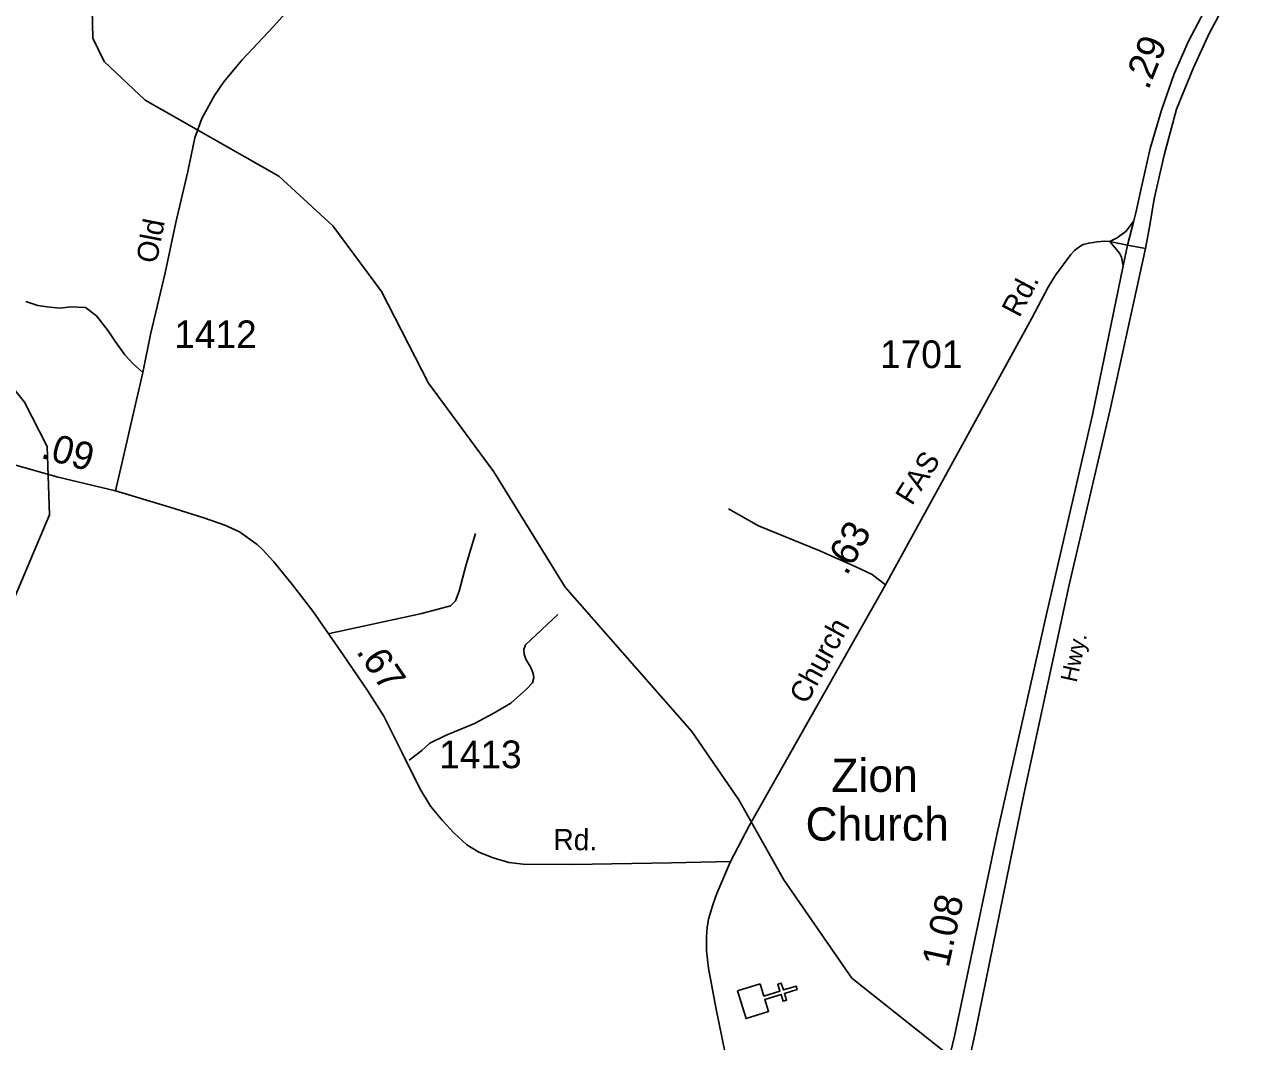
# Model space of a CAD drawing. Extents: x 2104537 to 2336408, y 34176 to 229611.
# Drawn here: x 2271195 to 2276688, y 152422 to 157014 of the extents above; entities that cross this region are included whole.
import ezdxf

# ---------------------------------------------------------------- set-up
doc = ezdxf.new("R2010")
doc.units = 0
for name, color, linetype in [('Exist Cultural Church CELL', 7, 'Continuous'), ('Exist Cultural Church with Cemetery Label', 7, 'Continuous'), ('Exist Hydrographic Misc Water Feature', 7, 'Continuous'), ('Exist Road Non-System Type 51', 7, 'Continuous'), ('Exist Road Primary Interstate Ramp 1 Lane Attributed', 7, 'Continuous'), ('Exist Road Primary US Divided Attributed', 7, 'Continuous'), ('Exist Road Primary US Label', 7, 'Continuous'), ('Exist Road Primary US Mileage Hundredths English Label', 7, 'Continuous'), ('Exist Road Secondary Mileage Hundredths English Label', 7, 'Continuous'), ('Exist Road Secondary Type 51 Attributed', 7, 'Continuous'), ('Exist Road Secondary Type 51 Label', 7, 'Continuous'), ('Exist Road Secondary Type 51 Number Label', 7, 'Continuous')]:
    doc.layers.add(name, color=color, linetype=linetype)

msp = doc.modelspace()

# ---------------------------------------------------------------- linework, layer by layer
at = {"layer": 'Exist Cultural Church CELL'}
msp.add_lwpolyline([(2274515, 152682.3), (2274531.9, 152627.9), (2274604.6, 152650.4), (2274595.2, 152681), (2274610.4, 152685.7), (2274619.9, 152655.2), (2274677.3, 152672.9), (2274682.1, 152657.6), (2274624.6, 152639.8), (2274634.1, 152609.3), (2274618.8, 152604.6), (2274609.4, 152635.1), (2274536.6, 152612.6), (2274553.5, 152557.5), (2274451.8, 152526.1), (2274413.3, 152650.9)], close=True, dxfattribs=at)
at = {"layer": 'Exist Hydrographic Misc Water Feature'}
for points in [[(2276364.8, 152090.8), (2275564.3, 152203.8), (2274928.8, 152708.6), (2274622.3, 153151.8), (2274419.3, 153513.3), (2274207.2, 153822.5), (2273635.1, 154473.2), (2273313.2, 154994.3), (2273018.1, 155393.7), (2272806.1, 155807.8), (2272587.1, 156104), (2272343.1, 156328.5), (2271740, 156671.4), (2271555.1, 156845.6), (2271504.2, 156951.6), (2271490.1, 157535.7), (2271268.2, 158107.4)], [(2270733.2, 150396.4), (2270745.1, 150832.5), (2270699.2, 151338.5), (2270755.2, 151573.6), (2271093.1, 151983.6), (2271175.1, 152126.3), (2271198.1, 152260.3), (2270918.2, 152866), (2270855.2, 153306.8), (2270961.3, 153590.1), (2271137.2, 154393.6), (2271308.2, 154800.3), (2271297.1, 155108.9), (2271195.2, 155307.7), (2270950.2, 155614.2), (2270724.2, 155736.6), (2270082.2, 155847.5), (2269898.1, 155919.9), (2269561.2, 156251.1), (2269093, 156506.3), (2268866, 156710.7)]]:
    msp.add_lwpolyline(points, dxfattribs=at)
at = {"layer": 'Exist Road Non-System Type 51'}
for points in [[(2271729.2, 155441.9), (2271686, 155480.8), (2271648.7, 155521.5), (2271605.9, 155580.1), (2271572.8, 155630.9), (2271520.3, 155697.9), (2271470.8, 155734.9), (2271405, 155738.2), (2271355, 155732.9), (2271297.1, 155738.3), (2271255.2, 155745), (2271201.4, 155762.1)], [(2275080.9, 154484.5), (2275020.8, 154530.2), (2274947.4, 154565.8), (2274784.7, 154636.8), (2274507.1, 154750.1), (2274372.5, 154826.9)], [(2272572, 154263.8), (2272987.7, 154353.8), (2273118.3, 154389.3), (2273141, 154410.9), (2273157.6, 154454.5), (2273188.1, 154575.9), (2273230.8, 154714.8)], [(2272930.9, 153693), (2272987.8, 153735.8), (2273024.6, 153769.2), (2273095.1, 153803.6), (2273226, 153857.2), (2273310.9, 153903.4), (2273389.9, 153950.1), (2273460.9, 154012.7), (2273487.8, 154042), (2273494.1, 154063.9), (2273490.5, 154084), (2273480.9, 154110), (2273457.7, 154148.5), (2273450.2, 154170.7), (2273448.7, 154192.7), (2273456.9, 154212.5), (2273601.6, 154349.8)]]:
    msp.add_lwpolyline(points, dxfattribs=at)
at = {"layer": 'Exist Road Primary Interstate Ramp 1 Lane Attributed'}
for points in [[(2276200.9, 156127), (2276166.1, 156080.8), (2276126.4, 156050.1), (2276092.7, 156033.4)], [(2276153, 155923.1), (2276145.1, 155962.5), (2276136.1, 155981.1), (2276092.7, 156033.4)]]:
    msp.add_lwpolyline(points, dxfattribs=at)
at = {"layer": 'Exist Road Primary US Divided Attributed'}
for points in [[(2276648, 157303.7), (2276609.2, 157236.5), (2276518, 157071.2), (2276447.7, 156938.1), (2276383.1, 156789.9), (2276326.1, 156626.4), (2276274.8, 156453.5), (2276234.9, 156272.9), (2276210.2, 156162.7), (2276200.9, 156127)], [(2276253.3, 156002), (2276272.9, 156107.5), (2276293.8, 156225.4), (2276337.5, 156423.1), (2276394.5, 156630.2), (2276468.6, 156814.6), (2276540.8, 156972.3), (2276626.3, 157133.9), (2276687.9, 157233.8)], [(2276200.9, 156127), (2276172.5, 156017.7)], [(2276172.5, 156017.7), (2276153, 155923.1)], [(2275019.1, 150435.3), (2275166.8, 151093.7), (2275325.4, 151731.3), (2275486.4, 152467.8), (2275704.9, 153537.9), (2275910.1, 154484.4), (2276094.3, 155275.1), (2276253.3, 156002)], [(2276153, 155923.1), (2276014.5, 155250.4), (2275807.5, 154351.4), (2275585.2, 153363), (2275391.4, 152446.9), (2275222.3, 151736.1), (2275098.4, 151116.5), (2274958.3, 150506.4)]]:
    msp.add_lwpolyline(points, dxfattribs=at)
at = {"layer": 'Exist Road Secondary Type 51 Attributed'}
for points in [[(2271606.6, 154907.5), (2271640, 155057.7), (2271679, 155220.8), (2271729.2, 155441.9), (2271764.3, 155613.1), (2271829.8, 155891.6), (2271878.1, 156118.7), (2271932.8, 156349.8), (2271963.6, 156501.1), (2271995.5, 156588.4), (2272053.3, 156693.2), (2272094.5, 156754.4), (2272176.7, 156851.9), (2272319.5, 157004), (2272497.1, 157204.5)], [(2274382, 153234.4), (2274465.5, 153395.8), (2275080.9, 154484.5), (2275740.6, 155687.3), (2275814.1, 155826.9), (2275847.6, 155881.4), (2275916.4, 155975.1), (2275933.4, 155992.5), (2275957.1, 156011.1), (2275973, 156019.3), (2275998, 156026), (2276036.9, 156032.5), (2276068.1, 156034.9), (2276092.7, 156033.4)], [(2276092.7, 156033.4), (2276121.5, 156027.6), (2276172.5, 156017.7)], [(2276172.5, 156017.7), (2276253.3, 156002)], [(2271606.6, 154907.5), (2271347.7, 154970.5), (2271128.9, 155031.8)], [(2274382, 153234.4), (2274115, 153228.8), (2273666.2, 153221.4), (2273445.5, 153223.2), (2273380.6, 153230.7), (2273310.1, 153251.1), (2273245.2, 153277), (2273191.4, 153310.4), (2273132.1, 153364.2), (2273080.2, 153421.8), (2273028.2, 153484.8), (2272980, 153564.6), (2272900.3, 153726), (2272816.8, 153891.2), (2272742.6, 154006.2), (2272633.2, 154167.6), (2272496.2, 154365.3), (2272404.8, 154484.4), (2272321.3, 154588.3), (2272269.4, 154644), (2272245.3, 154666.3), (2272165.5, 154723.8), (2272098.8, 154753.5), (2272005.3, 154786.9), (2271851.4, 154835.1), (2271606.6, 154907.5)], [(2274857.3, 150490), (2274825.4, 150505.9), (2274778.6, 150541.4), (2274754.5, 150569.2), (2274739.3, 150604.7), (2274720.3, 150659.2), (2274606.4, 151184.2), (2274476.6, 151790.9), (2274385.7, 152230.6), (2274315.3, 152575.7), (2274281.9, 152753.8), (2274272.6, 152831.8), (2274273.4, 152895.2), (2274275.5, 152936.5), (2274282.2, 152975.4), (2274301.1, 153039.6), (2274320.2, 153090.1), (2274382, 153234.4)]]:
    msp.add_lwpolyline(points, dxfattribs=at)

# ---------------------------------------------------------------- texts
at = {"layer": 'Exist Cultural Church with Cemetery Label'}
for s, p in [('Zion', (2274836.2, 153549.4)), ('Church', (2274719.9, 153329.6))]:
    msp.add_text(s, height=150, dxfattribs=at).set_placement(p)
at = {"layer": 'Exist Road Primary US Label'}
msp.add_text('Hwy.', height=75, rotation=77.5521, dxfattribs=at).set_placement((2275942.8, 154040.1))
at = {"layer": 'Exist Road Primary US Mileage Hundredths English Label'}
for s, rotation, p in [('.29', 68.1055, (2276266.5, 156713.9)), ('1.08', 77.6685, (2275365.1, 152752.3))]:
    msp.add_text(s, height=125, rotation=rotation, dxfattribs=at).set_placement(p)
at = {"layer": 'Exist Road Secondary Mileage Hundredths English Label'}
for s, rotation, p in [('.09', 344.3691, (2271264.2, 155058)), ('.63', 60.5198, (2274905.8, 154521.6)), ('.67', 304.1316, (2272689.5, 154182.8))]:
    msp.add_text(s, height=125, rotation=rotation, dxfattribs=at).set_placement(p)
at = {"layer": 'Exist Road Secondary Type 51 Label'}
for s, rotation, p in [('Old', 79.0404, (2271791.6, 155930.8)), ('Rd.', 62.2192, (2275684.4, 155686.3)), ('FAS', 57.7806, (2275199.8, 154837.7)), ('Church', 61.2592, (2274724.8, 153940.1)), ('Rd.', 359.542, (2273581.8, 153286.9))]:
    msp.add_text(s, height=95, rotation=rotation, dxfattribs=at).set_placement(p)
at = {"layer": 'Exist Road Secondary Type 51 Number Label'}
for s, p in [('1412', (2271871.5, 155552.1)), ('1701', (2275056, 155462.1)), ('1413', (2273067, 153656.2))]:
    msp.add_text(s, height=125, dxfattribs=at).set_placement(p)

doc.saveas('drawing.dxf')
